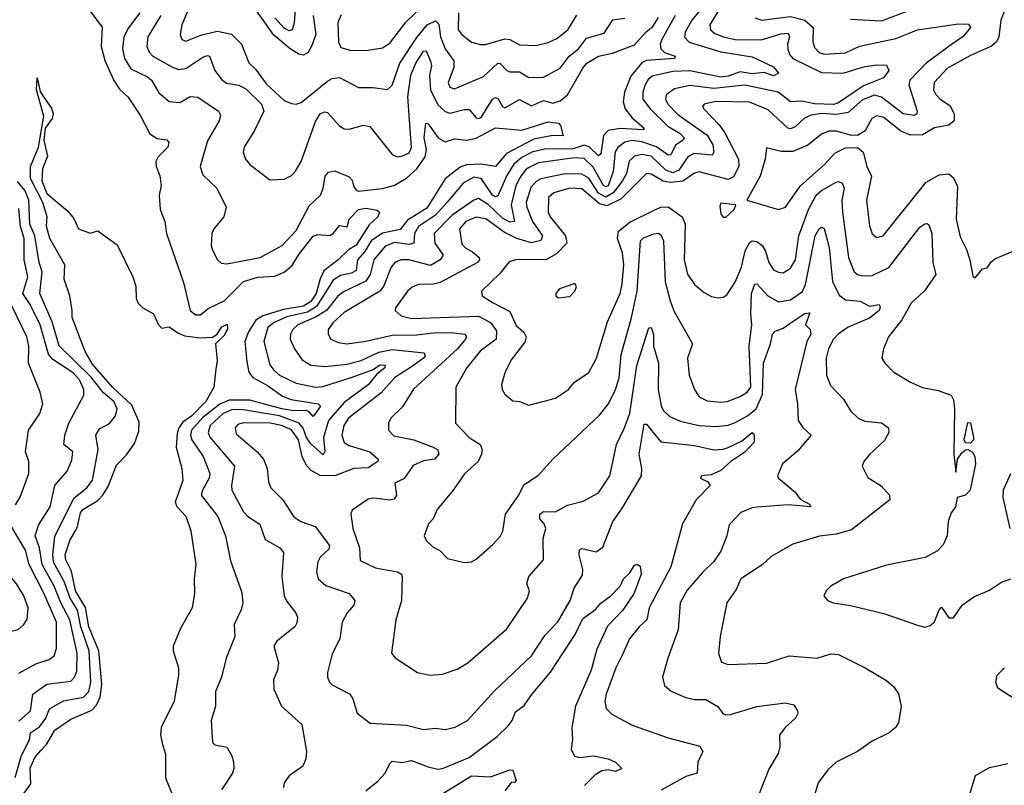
# Model space of a CAD drawing. Extents: x 1443846 to 1577407, y 839182 to 927291.
# Tile 374 of 535: x 1536562 to 1540667, y 878154 to 881347. Entities that reach past the tile are written whole.
import ezdxf

# ---------------------------------------------------------------- set-up
doc = ezdxf.new("R2010")
doc.units = 0

msp = doc.modelspace()

# ---------------------------------------------------------------- linework, layer by layer
at = {"layer": '0CON20XD'}
for points in [[(1539494.5, 881505.5), (1539363.9, 881345), (1539335.6, 881295), (1539333.4, 881273.4), (1539353.4, 881253.4), (1539485, 881212.5), (1539615, 881192.7), (1539705, 881150), (1539725.4, 881124.6), (1539705, 881113.3), (1539665, 881126.7), (1539615, 881121), (1539565, 881129.4), (1539515, 881110.9), (1539485, 881107.6), (1539355, 881133.9), (1539285, 881130.9), (1539198.5, 881111.5), (1539182.1, 881097.9), (1539168.8, 881075), (1539159, 881045), (1539160, 881015), (1539190.5, 880975), (1539263.5, 880903.5), (1539315, 880872.3), (1539331.4, 880855), (1539328, 880845), (1539296.5, 880823.5), (1539276.9, 880783.1), (1539265, 880781.7), (1539216.7, 880816.7), (1539155, 880837.9), (1539115, 880843.4), (1539084.1, 880835.9), (1539055.8, 880814.2), (1539044, 880796), (1539036.5, 880713.5), (1539015, 880654.8), (1539005, 880650.4), (1538995, 880655.9), (1538952.6, 880732.6), (1538915, 880767.5), (1538875, 880770.6), (1538725, 880750.4), (1538675.3, 880724.7), (1538651.2, 880695), (1538630.2, 880655), (1538611.4, 880575), (1538624.4, 880505), (1538605, 880503.1), (1538575, 880519.6), (1538515, 880575.7), (1538475, 880601.1), (1538455, 880593.9), (1538365, 880532.4), (1538290.2, 880455), (1538292.5, 880415), (1538327.7, 880365), (1538315.3, 880345), (1538275, 880322.1), (1538184.8, 880345.2), (1538151.2, 880345), (1538126.4, 880335), (1538110.6, 880315), (1538079, 880235), (1538063.1, 880215), (1537915, 880126.7), (1537868.7, 880085), (1537847.9, 880055), (1537847.5, 880035), (1537858.6, 880015), (1537890.8, 880000.8), (1537925, 879995.3), (1538005, 880006.2), (1538115, 880032), (1538216.9, 880033.1), (1538298, 880042), (1538371.9, 880041.9), (1538418.1, 880035), (1538424.6, 880025), (1538420, 880015), (1538386.7, 879975), (1538203.5, 879806.5), (1538157.2, 879732.8), (1538108.6, 879685), (1538099.4, 879665), (1538099.2, 879635), (1538122.3, 879612.3), (1538205.2, 879595.2), (1538285, 879564), (1538305, 879552.9), (1538309.6, 879535), (1538290.8, 879515), (1538245, 879507.5), (1538202.5, 879487.5), (1538165, 879433.2), (1538125.6, 879415), (1538132.5, 879365), (1538122.4, 879347.6), (1538105, 879343.1), (1538038, 879352), (1538015, 879348.2), (1537948.6, 879301.4), (1537943, 879287), (1537950, 879225), (1537978, 879145), (1537981.5, 879091.5), (1538045, 879061.6), (1538136.2, 879045), (1538152.9, 879035), (1538156.9, 879025), (1538153.1, 878925), (1538130.5, 878845), (1538112.5, 878705), (1538126.6, 878686.6), (1538220, 878625), (1538273.2, 878613.2), (1538325, 878617.8), (1538385, 878638.5), (1538430, 878665), (1538593.3, 878806.7), (1538679.5, 878935), (1538686.9, 878965), (1538675.6, 878995), (1538684.7, 879025.3), (1538745.4, 879095), (1538744.7, 879185), (1538755.3, 879225), (1538748.1, 879245), (1538730, 879265), (1538730.3, 879285), (1538745, 879296.1), (1538795.8, 879295), (1538845, 879322.3), (1538911.2, 879338.8), (1538975, 879374.4), (1539022, 879445), (1539050, 879575), (1539082.1, 879642.1)], [(1537287.5, 881445), (1537237.3, 881325), (1537230.5, 881285), (1537237.5, 881265), (1537255, 881256.9), (1537317.5, 881282.5), (1537385, 881299.3), (1537445, 881286.4), (1537486.2, 881245), (1537517.1, 881167.1), (1537545, 881140.8), (1537589.9, 881079.9), (1537665, 881010.6), (1537695, 880996.9), (1537715, 880995.4), (1537735, 881002.3), (1537845, 881090.8), (1537865, 881101.4), (1537895, 881105.3), (1537975, 881064.5), (1538035.4, 881064.6), (1538095, 881055.6), (1538115, 881074.3), (1538147.3, 881165), (1538216.8, 881273.2), (1538260.8, 881325), (1538295, 881342.5), (1538308.7, 881328.7), (1538315.6, 881275), (1538335.2, 881225), (1538371.6, 881175), (1538372.3, 881147.7), (1538348.2, 881085), (1538354.6, 881065), (1538375, 881058.5), (1538495, 881110), (1538555, 881165.3), (1538565, 881164.6), (1538592.1, 881135), (1538605, 881129.4), (1538645, 881129.4), (1538685, 881106.1), (1538745, 881107.5), (1538815.6, 881144.4), (1538851.9, 881195), (1538891.2, 881225), (1538925, 881270.2), (1538998.8, 881291.2), (1539035, 881346.8), (1539085, 881353.9)], [(1537785.7, 881365), (1537796.6, 881285), (1537779.1, 881239.1), (1537765, 881210), (1537745, 881198.7), (1537725, 881203.5), (1537688.9, 881225), (1537622, 881282), (1537514.3, 881435)], [(1537714.3, 881445), (1537706.6, 881333.4), (1537698, 881305), (1537685, 881300.7), (1537665, 881312.1), (1537625.7, 881355)], [(1537902.4, 881367.6), (1537888.7, 881335), (1537891.5, 881255), (1537900.7, 881230.7), (1537945, 881218.9), (1538015, 881219.6), (1538075, 881230), (1538105, 881249.6), (1538172.6, 881337.4), (1538238.8, 881401.2)], [(1540671.6, 881395), (1540652.1, 881345), (1540644, 881275), (1540634, 881255), (1540613, 881237), (1540525, 881197.9), (1540429.6, 881145), (1540373.9, 881085), (1540372, 881055), (1540380.4, 881035), (1540398.5, 881015), (1540439.4, 880989.4), (1540457.4, 880955), (1540457.3, 880925), (1540435, 880907.3), (1540375, 880896.1), (1540325, 880867.1), (1540275.9, 880865.9), (1540235, 880882.7), (1540165, 880938.9), (1540135, 880946.1), (1540114.8, 880935.2), (1540086.3, 880883.7), (1540055, 880864.4), (1540025, 880865.5), (1539965, 880882.4), (1539935, 880882.4), (1539905, 880870), (1539846.8, 880823.2), (1539785, 880796.7), (1539736.7, 880796.7), (1539675, 880812.5), (1539670, 880765), (1539649.2, 880695), (1539593.3, 880595), (1539724.6, 880555.4), (1539755, 880565.5), (1539815, 880652.8), (1539918.2, 880745), (1539959.4, 880790.6), (1540005, 880812), (1540055, 880813.9), (1540078.8, 880795), (1540092.9, 880735), (1540113.4, 880695), (1540091.5, 880595), (1540105, 880487.5), (1540115, 880454.2), (1540135, 880438.1), (1540161.4, 880445), (1540340.3, 880669.7), (1540395, 880700.3), (1540434.6, 880704.6), (1540455, 880687.1), (1540471.7, 880651.7), (1540465.3, 880515), (1540481.9, 880441.9), (1540509.1, 880389.1), (1540522.5, 880345), (1540535, 880277.5), (1540545, 880270), (1540575, 880307.5), (1540595, 880312.5), (1540612.3, 880337.7), (1540629.5, 880350.5), (1540710, 880385)], [(1536853.8, 881383.8), (1536905.9, 881315.9), (1536901.4, 881235), (1536917.2, 881177.2), (1536954, 881094), (1536977.5, 881057.5), (1537013.5, 881023.5), (1537065, 880945.6), (1537105, 880871.1), (1537135, 880851.2), (1537175.5, 880845.5), (1537184.3, 880835), (1537180, 880815), (1537138.9, 880775), (1537128.9, 880755), (1537130.6, 880735), (1537146.4, 880696.4), (1537151.1, 880655), (1537143.3, 880615), (1537146.9, 880555), (1537167.1, 880505), (1537173.3, 880455), (1537245, 880250.8), (1537273.2, 880135), (1537295, 880116.2), (1537315, 880116.7), (1537347.4, 880142.6), (1537414.7, 880175), (1537495, 880255.6), (1537555, 880273), (1537625, 880277.2), (1537665, 880294.2), (1537698.4, 880321.6), (1537725, 880368.1), (1537785, 880444), (1537805, 880451.3), (1537855, 880446.5), (1537868.5, 880455), (1537895, 880489.4), (1537927.1, 880482.9), (1537935.6, 880515), (1537975, 880555.9), (1538005, 880560.8), (1538052.5, 880552.5), (1538061.2, 880545), (1538055.4, 880525), (1538018.3, 880491.7), (1537965, 880406.5), (1537932.5, 880387.5), (1537889.7, 880345), (1537830.1, 880299.9), (1537814.1, 880265.9), (1537797.6, 880205), (1537775, 880172), (1537745, 880152.7), (1537661.4, 880138.6), (1537575, 880112.8), (1537545.8, 880094.2), (1537515.9, 880045), (1537500.3, 880005), (1537508.5, 879921.5), (1537517.8, 879877.8), (1537533.7, 879855), (1537595, 879821.7), (1537657.8, 879777.8), (1537693.8, 879763.8), (1537806.7, 879745), (1537815.4, 879735), (1537785, 879692.5), (1537770.6, 879710.6), (1537757, 879717), (1537705, 879716), (1537655, 879724.5), (1537520.9, 879760.9), (1537435, 879760), (1537396, 879744), (1537325, 879687.8), (1537278.5, 879635), (1537274.5, 879615), (1537279.8, 879595), (1537326.8, 879525), (1537353.9, 879455), (1537352.3, 879435), (1537323.3, 879385), (1537318.8, 879365), (1537388.2, 879275), (1537419.3, 879195), (1537440.3, 879090.3), (1537488.3, 878958.3), (1537491.9, 878915), (1537485, 878886.7), (1537455.7, 878825), (1537459.2, 878775), (1537422.5, 878685), (1537402.7, 878605), (1537378.5, 878545), (1537378.5, 878485), (1537360, 878425), (1537365, 878332.5), (1537375, 878323.3), (1537425, 878313.3), (1537446.8, 878276.8), (1537452.6, 878252.6), (1537454.5, 878225), (1537448.5, 878205), (1537403.1, 878135)], [(1537062.9, 881375), (1537015, 881312.5), (1536996.2, 881275), (1536990.6, 881225), (1536998.3, 881185), (1537025, 881142.7), (1537095, 881108.6), (1537110.8, 881095), (1537142.2, 881042.2), (1537185, 881006.2), (1537228.8, 881001.2), (1537272.7, 881027.3), (1537305, 881023.5), (1537390, 880965), (1537398.9, 880948.9), (1537393.8, 880925), (1537345, 880842.5), (1537314, 880735), (1537325, 880700.6), (1537383.1, 880645), (1537423.1, 880565), (1537413.5, 880525), (1537371.5, 880475), (1537362.7, 880455), (1537359.5, 880405), (1537365.3, 880385.3), (1537386.2, 880346.2), (1537401.7, 880331.7), (1537425, 880328.9), (1537565, 880356), (1537655.5, 880405), (1537715, 880467.8), (1537768.8, 880571.2), (1537815.3, 880615), (1537827.4, 880642.6), (1537835.7, 880694.3), (1537848.6, 880711.4), (1537875, 880716.4), (1537935, 880691.2), (1537948.1, 880678.1), (1537953.2, 880653.2), (1537965, 880635.6), (1537975, 880632.5), (1538075, 880643), (1538125, 880657.2), (1538175, 880686.6), (1538216.9, 880725), (1538251.7, 880775), (1538257.1, 880805), (1538247.9, 880855), (1538255, 880916), (1538265, 880912.9), (1538305.9, 880855), (1538335, 880838.3), (1538375, 880849.8), (1538425, 880845.2), (1538465, 880853), (1538545, 880896), (1538655, 880886.4), (1538765, 880920.6), (1538807.5, 880915), (1538816.1, 880906.1), (1538827.5, 880862.5), (1538785, 880864.7), (1538705, 880848.3), (1538590.8, 880789.2), (1538545, 880734.6), (1538484.2, 880744.2), (1538425, 880741.7), (1538397.5, 880732.5)], [(1537150.7, 881365), (1537096.4, 881275), (1537091.8, 881235), (1537101.5, 881211.5), (1537117.1, 881195), (1537198.5, 881148.5), (1537225, 881139.8), (1537255, 881142.9), (1537325, 881190.8), (1537345, 881198.2), (1537352.5, 881195), (1537375.3, 881135), (1537406.2, 881095), (1537425, 881082.1), (1537475, 881074.3), (1537505, 881059.1), (1537569.7, 880995), (1537579.1, 880965), (1537540.5, 880885), (1537497.1, 880815), (1537492.9, 880795), (1537503.1, 880765), (1537519.4, 880745), (1537605, 880679.4), (1537665, 880681.9), (1537695, 880697.5), (1537711.4, 880715), (1537734.7, 880755.3), (1537795, 880922.2), (1537815, 880954.4), (1537833, 880963), (1537845, 880959.4), (1537894.8, 880904.8), (1537915, 880892.1), (1537935, 880891.1), (1537995, 880906.8), (1538021.9, 880901.9), (1538115.3, 880785.3), (1538135, 880775.5), (1538155, 880777.7), (1538185, 880791.3), (1538195.8, 880814.2), (1538180.1, 881025), (1538192.1, 881115), (1538213.2, 881165), (1538245, 881215.9), (1538257, 881217), (1538273.8, 881173.8), (1538279.3, 881155), (1538270.5, 881115), (1538274.9, 881055), (1538305, 880991.8), (1538335, 880964.1), (1538355, 880957.2), (1538415, 880973.1), (1538435, 880972.5), (1538465, 880937.1), (1538475, 880934.5), (1538485, 880939.4), (1538533.3, 881015), (1538545, 881022.4), (1538556.9, 881016.9), (1538575, 880985.5), (1538585, 880979.6), (1538645, 881014), (1538695, 880987.4), (1538745, 881010.3), (1538785, 880999.2), (1538815, 881008.1), (1538845, 881034.2), (1538909.6, 881145), (1538926.8, 881165), (1538974.4, 881195), (1539033.1, 881206.9), (1539125, 881242.4), (1539173.5, 881296.5), (1539201.4, 881318.6), (1539225, 881355.5)], [(1539475.3, 881385), (1539439.4, 881325), (1539441.8, 881305), (1539459.7, 881289.7), (1539495.6, 881275), (1539545, 881264.8), (1539655, 881263), (1539735, 881287.7), (1539765, 881290.3), (1539770.5, 881275), (1539762.2, 881245), (1539763.5, 881225), (1539771.2, 881201.2), (1539784.7, 881184.7), (1539905, 881127), (1539995, 881124.4), (1540085, 881151.9), (1540135, 881159), (1540175, 881157.7), (1540184.7, 881135), (1540163.5, 881105), (1540079.5, 881070.5), (1539975, 881000.5), (1539955, 880993.6), (1539875, 880995.6), (1539822.5, 881007.5), (1539775, 881004.3), (1539724.4, 881045), (1539585, 881074.2), (1539455, 881059.6), (1539355, 881073), (1539291.3, 881058.6), (1539256.7, 881033.3), (1539254.7, 881015), (1539263.8, 880995), (1539305, 880951.1), (1539427.4, 880865), (1539452, 880825), (1539455.7, 880794.3), (1539448.5, 880781.5), (1539371.6, 880788.4), (1539347, 880775), (1539309.9, 880720.1), (1539285, 880707.8), (1539255, 880720), (1539195, 880777.5), (1539155, 880785.5), (1539125, 880777.3), (1539103.1, 880756.9), (1539091.5, 880705), (1539075.2, 880675), (1539035.7, 880624.3), (1539005, 880607.4), (1538975, 880624), (1538935, 880685.9), (1538905, 880703), (1538835.8, 880704.2), (1538735, 880683.1), (1538715, 880672), (1538693.3, 880646.7), (1538673.8, 880585), (1538675.9, 880565), (1538699.3, 880505), (1538741.2, 880445), (1538734.4, 880425.6), (1538695, 880416.1), (1538634, 880434), (1538580.9, 880460.9), (1538505, 880516), (1538465, 880523), (1538421.6, 880505), (1538395.3, 880475), (1538405, 880410.6), (1538420, 880395), (1538449.3, 880379.3), (1538476.8, 880355), (1538478.5, 880345), (1538470.9, 880335), (1538315, 880251.6), (1538285, 880243.9), (1538225, 880242.8), (1538197.8, 880232.2), (1538178.8, 880215), (1538128.5, 880145), (1538127.5, 880135), (1538151.6, 880111.6), (1538195, 880100.5), (1538475, 880110.2), (1538524.7, 880085), (1538549.5, 880049.5), (1538548.9, 880015), (1538481.2, 879965), (1538425, 879894.5), (1538380, 879815), (1538378.6, 879665), (1538435.6, 879605), (1538481.1, 879575), (1538490, 879555), (1538487.7, 879535), (1538473.2, 879505), (1538416.3, 879453.7), (1538368.6, 879385), (1538302.9, 879305), (1538285.7, 879265), (1538265.6, 879244.4), (1538247.5, 879195), (1538256, 879175), (1538285, 879147.5), (1538313, 879133), (1538345, 879100.8), (1538415, 879084), (1538445, 879086), (1538465, 879098), (1538535, 879158.6), (1538565, 879192), (1538576.2, 879213.8), (1538586.5, 879285), (1538642.9, 879365), (1538663.1, 879406.9), (1538725, 879447.1), (1538785, 879514.3), (1538980.8, 879699.1), (1539015, 879743.1), (1539045, 879802.9), (1539061.3, 879855), (1539069.2, 879950.8), (1539111.6, 880098.4), (1539135.5, 880215), (1539150.6, 880425), (1539162.8, 880437.2), (1539205, 880454.1), (1539225, 880456.2), (1539235, 880450), (1539245.9, 880425), (1539253.4, 880253.4), (1539273.8, 880175), (1539290.1, 880130.1), (1539366.7, 879995), (1539346.4, 879935), (1539352.7, 879865), (1539374.6, 879804.6), (1539393.9, 879773.9), (1539428, 879758), (1539485, 879751.5), (1539511.2, 879755), (1539565, 879775.3), (1539595, 879793.8), (1539610.2, 879815), (1539603.3, 879985), (1539613.5, 880075), (1539609.6, 880120.4), (1539612.4, 880205), (1539626.2, 880243.8), (1539635, 880246.2), (1539680.6, 880195), (1539725, 880170.6), (1539775, 880178.9), (1539825, 880212.9), (1539837.3, 880242.7), (1539878, 880445), (1539895, 880474.6), (1539905, 880482.2), (1539915, 880476), (1539936.5, 880396.5), (1539950.6, 880255), (1539978.5, 880198.5), (1540005, 880179.5), (1540065, 880173.9), (1540105, 880151.8), (1540145, 880160), (1540148.5, 880148.5), (1540144.3, 880135), (1540105, 880102.8), (1540015, 880065.2), (1539974, 880035), (1539954.7, 880015), (1539934.2, 879975), (1539924.6, 879935), (1539925.5, 879865), (1539942.3, 879822.3), (1539996.7, 879765), (1540025.5, 879715.5), (1540058, 879685), (1540085, 879673.5), (1540155, 879666.4), (1540184.4, 879645), (1540185.5, 879625), (1540167.7, 879592.3), (1540105, 879533.8), (1540081.2, 879505), (1540074, 879485), (1540097.9, 879437.9), (1540153.5, 879403.5), (1540188.6, 879365), (1540189.6, 879345), (1540030, 879220), (1539965, 879202.2), (1539896.8, 879193.2), (1539785, 879160), (1539695, 879109.2), (1539656.5, 879073.5), (1539568, 879015), (1539548.8, 878971.2), (1539510, 878915), (1539482.2, 878775), (1539474.4, 878704.4), (1539488.1, 878668.1), (1539515, 878658.2), (1539675, 878664.4), (1539770, 878695), (1539885, 878684.4), (1539945, 878702.2), (1539975, 878700.6), (1540086.7, 878645), (1540175, 878592), (1540205.5, 878565.5), (1540225.6, 878535.6), (1540237, 878483), (1540225.7, 878415), (1540212.5, 878395), (1540187, 878373), (1540115, 878338.5), (1540054.2, 878295), (1539965, 878251.1), (1539930.5, 878219.5), (1539890.9, 878165), (1539866.4, 878085)], [(1538391, 881375), (1538390, 881305), (1538405, 881284.6), (1538445, 881253.8), (1538483, 881243), (1538503.8, 881243.8), (1538585, 881267.7), (1538605, 881263.8), (1538645, 881242.4), (1538715, 881238.7), (1538765, 881251.2), (1538801.3, 881268.7), (1538847.5, 881305), (1538884.1, 881365.9)], [(1539626, 881355), (1539655.5, 881345.5), (1539775, 881360.3), (1539835.4, 881345.4), (1539870.3, 881315), (1539868.8, 881255), (1539875, 881230.8), (1539895, 881210.8), (1539915, 881203.5), (1540005, 881209.3), (1540062.9, 881237.1), (1540215, 881268.8), (1540305, 881304.2), (1540475, 881329.1), (1540517.6, 881327.6), (1540525.6, 881315), (1540495, 881277.5), (1540447, 881243), (1540340.5, 881165), (1540273.2, 881095), (1540269, 881075), (1540303.1, 880965), (1540301.5, 880955), (1540291.9, 880948.1), (1540244.6, 880955), (1540155, 881024.5), (1540125, 881032.8), (1540075, 881013.2), (1540015, 880960.2), (1539965, 880952.3), (1539903.9, 880956.1), (1539861.4, 880948.6), (1539834, 880936), (1539795, 880899.7), (1539775, 880891.4), (1539764.6, 880895), (1539681.6, 880971.6), (1539605, 881002.9), (1539464.6, 881005.4), (1539415.5, 880994.5), (1539408.1, 880985), (1539413.5, 880975), (1539478, 880908), (1539501.4, 880875), (1539558.6, 880765), (1539559.5, 880735), (1539538.1, 880691.9), (1539515, 880680.5), (1539395, 880712.6), (1539375, 880706.6), (1539326.5, 880673.5), (1539275, 880667.4), (1539244.3, 880674.3), (1539195, 880703.3), (1539175, 880706.2), (1539069.4, 880600.6), (1539009.8, 880570.2), (1538979.5, 880579.5), (1538905, 880641.7), (1538855, 880644), (1538788.8, 880625), (1538766.8, 880605), (1538764.7, 880545), (1538773.8, 880525), (1538837.1, 880445), (1538843.2, 880415), (1538799.2, 880370.8), (1538755, 880345.7), (1538635, 880347.2), (1538603, 880337), (1538565, 880289.6), (1538486.7, 880215), (1538490, 880195), (1538535.8, 880165.8), (1538605, 880130.7), (1538631.4, 880071.4), (1538663.5, 880043.5), (1538673.1, 880025), (1538667.9, 880002.1), (1538610.7, 879929.3), (1538584.5, 879875), (1538570.6, 879825), (1538573.1, 879805), (1538584.3, 879785), (1538617, 879757), (1538645, 879754.3), (1538685, 879740), (1538795, 879768.6), (1538850, 879805), (1538874.3, 879835), (1538934.4, 879875.6), (1538967.1, 879935), (1539012.8, 880087.2), (1539065.1, 880204.9), (1539074, 880245), (1539081, 880325), (1539075.2, 880375.2), (1539054.2, 880435), (1539058.6, 880465), (1539105, 880503.3), (1539207, 880553), (1539234.5, 880565.5), (1539265, 880566.2), (1539324.3, 880524.3), (1539335.9, 880495), (1539332.2, 880345), (1539346.2, 880286.2), (1539375, 880243.1), (1539415, 880208.9), (1539445, 880193.1), (1539475, 880186.9), (1539495, 880189.4), (1539510.5, 880199.5), (1539545, 880252.9), (1539571.5, 880315), (1539586.8, 880383.2), (1539605, 880417.1), (1539615, 880424.4), (1539635, 880422.1), (1539656.8, 880405), (1539671.1, 880381.1), (1539685.2, 880335), (1539705, 880304.6), (1539725, 880293.9), (1539745, 880292), (1539775, 880310.7), (1539796.6, 880345), (1539810.5, 880445), (1539850, 880555), (1539881.7, 880615), (1539904.1, 880635), (1539965, 880669.2), (1539975, 880672), (1539990.9, 880665), (1539999.2, 880645), (1539988.9, 880595), (1539991.7, 880545)], [(1539294.1, 881364.1), (1539239.5, 881265), (1539232.5, 881245), (1539234.5, 881225.5)], [(1540025, 881349.1), (1540155, 881342.5), (1540273.2, 881386.8)], [(1539234.5, 881225.5), (1539250.3, 881210.3), (1539293.8, 881195), (1539291.2, 881185), (1539175, 881176.2), (1539155, 881166.4), (1539109.1, 881110.9), (1539082.9, 881045), (1539077.5, 881005), (1539085.5, 880975.5), (1539115, 880937.7), (1539165.6, 880895), (1539161.7, 880888.3), (1539065, 880892.7), (1539015, 880884.3), (1538995.7, 880864.3), (1538985, 880787.5), (1538975, 880779.7), (1538936.5, 880816.5), (1538915, 880823.4), (1538865, 880807.2), (1538755, 880809), (1538696.7, 880795), (1538655, 880772.9), (1538621.2, 880745), (1538592.4, 880697.6), (1538555, 880612.8), (1538545, 880609), (1538533, 880615), (1538485, 880684.8), (1538455, 880690.4), (1538410.8, 880665), (1538343.7, 880586.3), (1538295, 880531.6), (1538225, 880484.8), (1538207.9, 880455), (1538204.6, 880415), (1538185, 880409.4), (1538125, 880418.2), (1538085, 880402.5), (1538037.6, 880345), (1538022.9, 880285), (1538005, 880256.5), (1537908.7, 880211.3), (1537886.8, 880193.2), (1537840.5, 880135), (1537795, 880106.6), (1537721.8, 880075), (1537701.1, 880055), (1537691.3, 880035), (1537689.6, 880015), (1537707.7, 879975), (1537739.2, 879929.2), (1537775, 879906.6), (1537835, 879901), (1537925, 879911.2), (1537985, 879926.2), (1538059.2, 879960.8), (1538115, 879971.3), (1538248.4, 879958.4), (1538251.6, 879945), (1538244.7, 879935), (1538195, 879899.7), (1538125.4, 879854.6), (1538069.2, 879790.8), (1537933.2, 879685), (1537913.5, 879655), (1537904.3, 879615), (1537914.2, 879584.2), (1537935, 879571), (1538020.9, 879545), (1538056.7, 879515), (1538054.4, 879505), (1538015, 879477.7), (1537955, 879475.8), (1537875, 879445.2), (1537815, 879446.6), (1537777.6, 879467.6), (1537757.4, 879487.4), (1537740, 879525), (1537724, 879595), (1537695, 879636.4), (1537652.9, 879655), (1537606.2, 879665), (1537493.9, 879666.1), (1537471.2, 879658.8), (1537460.5, 879645), (1537465, 879620.6), (1537552.1, 879545), (1537577.9, 879515), (1537593.8, 879475), (1537599.7, 879420.3), (1537609.4, 879395), (1537658.5, 879345), (1537705, 879273.3), (1537734.3, 879255), (1537794, 879234), (1537854.1, 879155), (1537850.3, 879139.7), (1537814.3, 879105.7), (1537804.2, 879085.8), (1537799.6, 879045), (1537806.7, 879015), (1537838.3, 878988.3), (1537935, 878953.8), (1537959.1, 878925), (1537954.5, 878905), (1537927, 878873), (1537906.2, 878835), (1537896.5, 878765), (1537865, 878703.3), (1537844.5, 878625), (1537844.4, 878605), (1537852.9, 878585), (1537865, 878573.1), (1537936.1, 878536.1), (1537950.6, 878515), (1537968.6, 878455), (1538023.5, 878413.5), (1538175, 878404.6), (1538245, 878387.3), (1538295, 878392.5), (1538335, 878387.8), (1538377.3, 878397.3), (1538428.6, 878425), (1538541.9, 878548.1), (1538695.2, 878694.8), (1538750.8, 878779.1), (1538805, 878836.5), (1538856.6, 878925), (1538873.7, 878976.3), (1538908.8, 879031.2), (1538910, 879055), (1538894, 879115), (1538895, 879136.7), (1538905, 879141.9), (1538965, 879128.2), (1538992.4, 879147.6), (1539034.6, 879255), (1539072.6, 879307.4), (1539153.8, 879445), (1539155.8, 879474.2), (1539144.2, 879535), (1539165, 879660.6), (1539175, 879660.9), (1539202.9, 879625), (1539235, 879586.8), (1539375, 879571.4), (1539455, 879554), (1539495, 879555.9), (1539515, 879563.1), (1539570.8, 879589.2), (1539615, 879625.6), (1539624.4, 879614.4), (1539624.4, 879585.6), (1539585, 879543.4), (1539526.4, 879505), (1539485, 879466.7), (1539445, 879448.5), (1539403.8, 879445), (1539400, 879435), (1539430.6, 879420.6), (1539440.8, 879405), (1539381.8, 879345), (1539325.3, 879244.7), (1539276.3, 879065), (1539185.9, 878895), (1539176.7, 878845), (1539143.8, 878815), (1539104.4, 878765.6), (1539076.6, 878703.4), (1539046.7, 878645), (1539006.2, 878535), (1539000.8, 878505), (1539006.7, 878475), (1539030.5, 878450.5), (1539115.5, 878405.5), (1539265, 878351.8), (1539397.8, 878317.8), (1539410, 878295), (1539388.8, 878251.2), (1539386.2, 878205), (1539338.3, 878191.7), (1539236.2, 878133.8)], [(1536565, 878100.8), (1536609, 878161), (1536605.3, 878225.3), (1536625, 878270.7), (1536649.9, 878300.1), (1536673.1, 878325), (1536707.9, 878385), (1536775, 878430.2), (1536862.4, 878467.6), (1536881.9, 878488.1), (1536897.5, 878522.5), (1536904.9, 878575), (1536892.3, 878715), (1536850.7, 878815), (1536836.3, 878896.3), (1536795.1, 878965), (1536777.3, 879047.3), (1536753.6, 879095), (1536751.2, 879115), (1536770.6, 879175), (1536801.8, 879228.2), (1536815, 879291.1), (1536825.5, 879305), (1536887.9, 879342.1), (1536907.5, 879362.5), (1536930.2, 879399.8), (1536965, 879490), (1537007, 879533), (1537040.9, 879579.1), (1537059.2, 879630.8), (1537060.6, 879669.4), (1537029.4, 879739.4), (1536949.2, 879815), (1536865, 879910), (1536835, 879963.8), (1536780, 880105), (1536781.2, 880135), (1536771.2, 880195), (1536747.5, 880265), (1536750, 880325), (1536688, 880435), (1536674.3, 880485.7), (1536676, 880525), (1536657.8, 880585), (1536607.5, 880685), (1536606.9, 880735), (1536640.9, 880815), (1536663.1, 880945), (1536631.8, 881055), (1536634.4, 881104.4), (1536646.9, 881046.9), (1536658.9, 881028.9), (1536695, 880978.6), (1536700.9, 880955), (1536697.5, 880935), (1536667.8, 880895), (1536662.5, 880845), (1536678.4, 880778.4), (1536657.3, 880725), (1536654.6, 880675), (1536675, 880622.5), (1536760.6, 880550.6), (1536787.3, 880517.3), (1536806.7, 880475), (1536855, 880457.5), (1536887, 880467), (1536967.8, 880407.8), (1537033.3, 880275), (1537045.7, 880235.7), (1537048, 880185), (1537056.2, 880165), (1537075.7, 880145.7), (1537120, 880120), (1537141.2, 880075), (1537155, 880061.2), (1537185, 880066.2), (1537220.7, 880040.7), (1537249.1, 880029.1), (1537315, 880020.9), (1537365, 880022.5), (1537385, 880035.8), (1537405, 880065.6), (1537426.7, 880076.7), (1537427.6, 880057.6), (1537415, 880031.4), (1537377.5, 879995), (1537385.8, 879924.2), (1537379.7, 879890.3), (1537370.8, 879815), (1537337.6, 879755), (1537279.8, 879695), (1537241.4, 879668.6), (1537224.9, 879645.1), (1537218.4, 879621.6), (1537214.7, 879565), (1537237.9, 879475), (1537241.3, 879425), (1537210.7, 879335), (1537217.4, 879317.4), (1537255, 879276.2), (1537275.5, 879215.5), (1537295.6, 879075), (1537288.6, 879015), (1537290.8, 878955), (1537281.4, 878895), (1537232, 878808), (1537201.4, 878735), (1537201.1, 878715), (1537224.4, 878645), (1537224.5, 878615), (1537206.1, 878505), (1537151.4, 878395), (1537149.4, 878365), (1537157.8, 878325), (1537169.5, 878285), (1537170.3, 878185), (1537200.1, 878110.1)], [(1538397.5, 880732.5), (1538335, 880683), (1538259.1, 880560.9), (1538178.7, 880511.3), (1538148.4, 880471.6), (1538075, 880457.4), (1538027.4, 880425), (1538000.2, 880379.8), (1537969.5, 880345), (1537965, 880301.6), (1537945, 880289.7), (1537899.7, 880280.3), (1537869.1, 880260.9), (1537799.5, 880150.5), (1537762, 880128), (1537675, 880108.5), (1537622.2, 880085), (1537596.8, 880063.2), (1537579.5, 880005), (1537605, 879908.1), (1537620.7, 879885), (1537645, 879864.8), (1537715, 879831.6), (1537795, 879814.8), (1537825, 879817.6), (1537943.6, 879855), (1538032.4, 879887.6), (1538065, 879907.2), (1538085, 879906.6), (1538084.6, 879895), (1538051.4, 879868.6), (1538014, 879825), (1537915, 879750.6), (1537849.4, 879675), (1537828.4, 879605), (1537833.3, 879546.7), (1537827.6, 879532.4), (1537775, 879578.8), (1537757.8, 879605), (1537744.2, 879644.2), (1537726.6, 879665), (1537645.1, 879695.1), (1537495, 879720.2), (1537449, 879721), (1537409.8, 879705), (1537355.9, 879655), (1537347.2, 879625), (1537355, 879606.2), (1537458, 879485), (1537444.7, 879405), (1537446.8, 879385), (1537494.4, 879294.4), (1537513.3, 879275), (1537562.9, 879242.9), (1537585, 879179.5), (1537645.7, 879145), (1537661.1, 879125), (1537654.6, 879025.4), (1537663.8, 878945), (1537675, 878920.8), (1537712.2, 878875), (1537719.5, 878855), (1537717.8, 878832.2), (1537708.6, 878815), (1537633.3, 878755), (1537621.1, 878735), (1537640.6, 878665), (1537637.1, 878635), (1537620, 878595), (1537621.9, 878555), (1537652.9, 878485), (1537738.3, 878408.3), (1537758.2, 878295), (1537754.4, 878265), (1537741.9, 878235), (1537685, 878194), (1537664.2, 878165), (1537661.4, 878145)], [(1536542.5, 878187.5), (1536568.6, 878275), (1536602.9, 878345), (1536606.5, 878373.5), (1536645, 878398.7), (1536670.3, 878435), (1536686.2, 878473.9), (1536743.9, 878506.1), (1536828, 878522), (1536850.8, 878545), (1536859, 878585), (1536851.9, 878715), (1536816.7, 878815), (1536802.7, 878885), (1536772.8, 878935), (1536746.7, 879005), (1536702.6, 879085), (1536699.7, 879115), (1536707.8, 879192.2), (1536787.8, 879352.2), (1536841.3, 879395), (1536865, 879426.5), (1536889.3, 879555), (1536878.9, 879615), (1536895, 879640.5), (1536936.9, 879663.1), (1536961.3, 879695), (1536968.4, 879725), (1536953.7, 879755), (1536911.6, 879791.5), (1536858, 879858), (1536726.5, 879986.5), (1536697.6, 880087.6), (1536646.3, 880205), (1536655.9, 880295), (1536642.5, 880335), (1536625.1, 880445), (1536604.1, 880495), (1536599.9, 880595), (1536585, 880633.8), (1536552.4, 880672.4)], [(1539505, 880523.8), (1539540.8, 880555), (1539547.5, 880575), (1539485, 880582.5), (1539480.8, 880569.2), (1539485, 880537.5), (1539495, 880523.8), (1539505, 880523.8)], [(1536558, 878422), (1536607.2, 878465), (1536616.5, 878535), (1536675, 878576.3), (1536775, 878588.4), (1536790.8, 878605), (1536800.1, 878629.9), (1536801, 878705), (1536771.2, 878845), (1536733.2, 878915), (1536705.9, 878985), (1536655.4, 879075), (1536644.8, 879145), (1536626.2, 879195), (1536640.8, 879239.2), (1536689.3, 879315), (1536708.8, 879405), (1536759.5, 879465), (1536779.5, 879510.5), (1536783.5, 879545), (1536745.5, 879575.5), (1536749.6, 879615), (1536766.6, 879665), (1536828.8, 879781.2), (1536828.7, 879805), (1536811.6, 879845), (1536784.2, 879875), (1536700.1, 879930.1), (1536681.8, 879951.8), (1536647, 880075), (1536605, 880160), (1536574.5, 880205), (1536595.2, 880275.2), (1536580.9, 880345), (1536580, 880435), (1536565.7, 880485), (1536559, 880559)], [(1539991.7, 880545), (1540017.4, 880355), (1540041.2, 880295), (1540055, 880283.8), (1540075, 880278.5), (1540115, 880280.5), (1540185, 880314.2), (1540315, 880482.2), (1540335, 880495.6), (1540345, 880497.5), (1540351.7, 880491.7), (1540363.8, 880455), (1540369, 880335), (1540380.7, 880285), (1540333.9, 880216.1), (1540278.5, 880165), (1540240, 880095), (1540184.3, 880025), (1540163.1, 879975), (1540156, 879935), (1540168, 879915), (1540206.6, 879876.6), (1540275, 879835.7), (1540325, 879813.3), (1540390.7, 879800.7), (1540445, 879781.4), (1540455, 879761.2), (1540459.2, 879725), (1540455.8, 879535.8), (1540465, 879460), (1540471.2, 879515), (1540488.9, 879541.1), (1540505, 879552.9), (1540515, 879554.3), (1540534.3, 879544.3), (1540544, 879525), (1540546.2, 879495), (1540523.8, 879385), (1540505, 879363.8), (1540470, 879355), (1540462.5, 879315), (1540445, 879290), (1540433.1, 879255), (1540428.8, 879195), (1540412.3, 879157.7), (1540387.5, 879132.5), (1540336.7, 879105), (1540175, 879072.9), (1539996.7, 879015), (1539943.8, 878985), (1539923.3, 878965), (1539913.8, 878945), (1539930, 878925), (1539952.5, 878915), (1540025, 878904.4), (1540165, 878870.6), (1540305, 878822.9), (1540335, 878814.2), (1540358.9, 878821.1), (1540375, 878836), (1540395, 878886), (1540405, 878896.7), (1540435, 878852.5), (1540455, 878853.3), (1540491.2, 878905), (1540539.1, 878940.9), (1540605, 878968.8), (1540655, 879001.2), (1540693.3, 879015)], [(1538807, 880187), (1538855, 880193.3), (1538876.2, 880215), (1538882.5, 880235), (1538876.4, 880246.4), (1538812.5, 880225), (1538796.7, 880205), (1538797.5, 880195), (1538807, 880187)], [(1536543.8, 879323.8), (1536563.6, 879356.4), (1536600.4, 879455), (1536600, 879505), (1536585.5, 879545.5), (1536598.8, 879635), (1536646.4, 879705), (1536658.2, 879745), (1536646.8, 879793.2), (1536598.9, 879915), (1536599.4, 879985), (1536592, 880025), (1536527.1, 880157.2)], [(1539082.1, 879642.1), (1539105.2, 879705), (1539134, 879905), (1539185, 880062), (1539195, 880064), (1539204.4, 880035.6), (1539203.7, 879985), (1539224.8, 879914.8), (1539223.5, 879805), (1539236.4, 879736.4), (1539246.3, 879716.3), (1539272, 879692), (1539315, 879673.3), (1539395, 879654.8), (1539465, 879651.1), (1539515, 879656.5), (1539545, 879667.6), (1539596.5, 879695), (1539632.2, 879725), (1539658.9, 879785), (1539662.6, 879915), (1539692.4, 879995), (1539700, 880035), (1539711.2, 880048.8), (1539745, 880060.4), (1539782.6, 880087.4), (1539835, 880121.5), (1539855.6, 880125), (1539837.8, 880075), (1539857.5, 880055), (1539859.5, 880035), (1539842.9, 880005), (1539794.4, 879805), (1539804.7, 879745), (1539806.7, 879675), (1539826.7, 879646.7), (1539860.8, 879615), (1539805, 879547.7), (1539741.4, 879495), (1539721.4, 879445), (1539725.8, 879435), (1539795, 879376.2), (1539815, 879348), (1539855, 879326.9), (1539860, 879315), (1539765, 879323.8), (1539636, 879314), (1539615, 879311.8), (1539568.2, 879291.8), (1539519.4, 879240.6), (1539509.5, 879195), (1539485, 879131.4), (1539455, 879087.8), (1539407.9, 879042.1), (1539345, 878968.1), (1539314.6, 878915), (1539307.4, 878802.6), (1539263.3, 878685), (1539241.9, 878605), (1539250.2, 878570.2), (1539277.4, 878547.4), (1539335, 878521.8), (1539375, 878512.9), (1539422.9, 878512.9), (1539472.8, 878482.8), (1539493.3, 878453.3), (1539505, 878448.2), (1539525, 878449.2), (1539635, 878482.5), (1539755, 878498.5), (1539789.8, 878489.8), (1539804.3, 878465), (1539805.6, 878454.4), (1539795.8, 878435), (1539755, 878397.5), (1539730, 878365), (1539731.4, 878315), (1539723.4, 878286.6), (1539685, 878221.2), (1539639.2, 878105)], [(1540525, 879580.8), (1540505, 879582), (1540499.4, 879595), (1540515, 879667.5), (1540525.7, 879665.7), (1540537.5, 879605), (1540537.5, 879595), (1540525, 879580.8)], [(1540690.8, 879225), (1540661.5, 879355), (1540663.6, 879386.4), (1540694.3, 879455)], [(1536313.1, 878773.1), (1536435, 878774), (1536555.4, 878804.6), (1536579.2, 878825), (1536592.6, 878847.4), (1536597.9, 878895), (1536578.9, 878945), (1536548.5, 878995), (1536457.3, 879105), (1536421.2, 879181.2), (1536403.2, 879253.2), (1536375, 879278), (1536355, 879283.1), (1536275, 879258.5), (1536235, 879235.5), (1536112.2, 879145), (1536089.1, 879120.9), (1536081.5, 879095), (1536122.3, 878992.3), (1536201.8, 878915), (1536282.2, 878825), (1536313.1, 878773.1)], [(1536558.5, 878621.5), (1536628.7, 878661.3), (1536685, 878678.8), (1536705.5, 878695), (1536714.7, 878725.3), (1536714.8, 878835), (1536663, 878955), (1536601.7, 879075), (1536585.6, 879135), (1536520.5, 879245)], [(1538005, 878130.9), (1538055, 878172.1), (1538085, 878205.5), (1538104.4, 878245.6), (1538115, 878254.6), (1538155, 878249.6), (1538195, 878257.3), (1538265, 878231.6), (1538305, 878222.5), (1538325, 878224.1), (1538435, 878270.3), (1538551.9, 878358.1), (1538598.1, 878401.9), (1538615.2, 878425), (1538629, 878461), (1538665, 878487.2), (1538695, 878531.8), (1538775, 878626.7), (1538877.3, 878782.7), (1538909.3, 878850.7), (1538963, 878887), (1538985, 878914.1), (1539026.1, 878943.9), (1539064.7, 878985.3), (1539078.9, 879015), (1539105, 879040.6), (1539125, 879071.9), (1539135, 879076.9), (1539147.9, 879067.9), (1539153.3, 879035), (1539123.3, 878955), (1539075.8, 878885), (1539012.2, 878817.7), (1538968.1, 878721.9), (1538944.7, 878635), (1538878.6, 878485), (1538863.9, 878393.9), (1538866.7, 878345), (1538860.6, 878305), (1538875, 878276), (1538895, 878270), (1538955, 878276.8), (1539015, 878265.2), (1539045, 878250.6), (1539072.5, 878225), (1539045, 878211.4), (1539015, 878218.8), (1538989.2, 878215), (1538961.4, 878198.6), (1538915.9, 878154.1)], [(1540706.6, 878516.6), (1540639.4, 878559.4), (1540630.6, 878585), (1540636.2, 878613.8), (1540666.9, 878645)], [(1540675, 877808.9), (1540625, 877813.3), (1540575, 877797.7), (1540523.3, 877795), (1540495, 877825.7), (1540476.5, 877885), (1540480, 877925), (1540519.3, 878015), (1540513.1, 878085), (1540547.1, 878195), (1540605, 878228.8), (1540681.2, 878245)], [(1538315, 878113.4), (1538445, 878194.1), (1538525, 878189.2), (1538605, 878218.5), (1538618.3, 878218.3), (1538631.2, 878175), (1538625, 878166.7), (1538612, 878168), (1538585, 878132.1)]]:
    msp.add_lwpolyline(points, dxfattribs=at)

doc.saveas('drawing.dxf')
